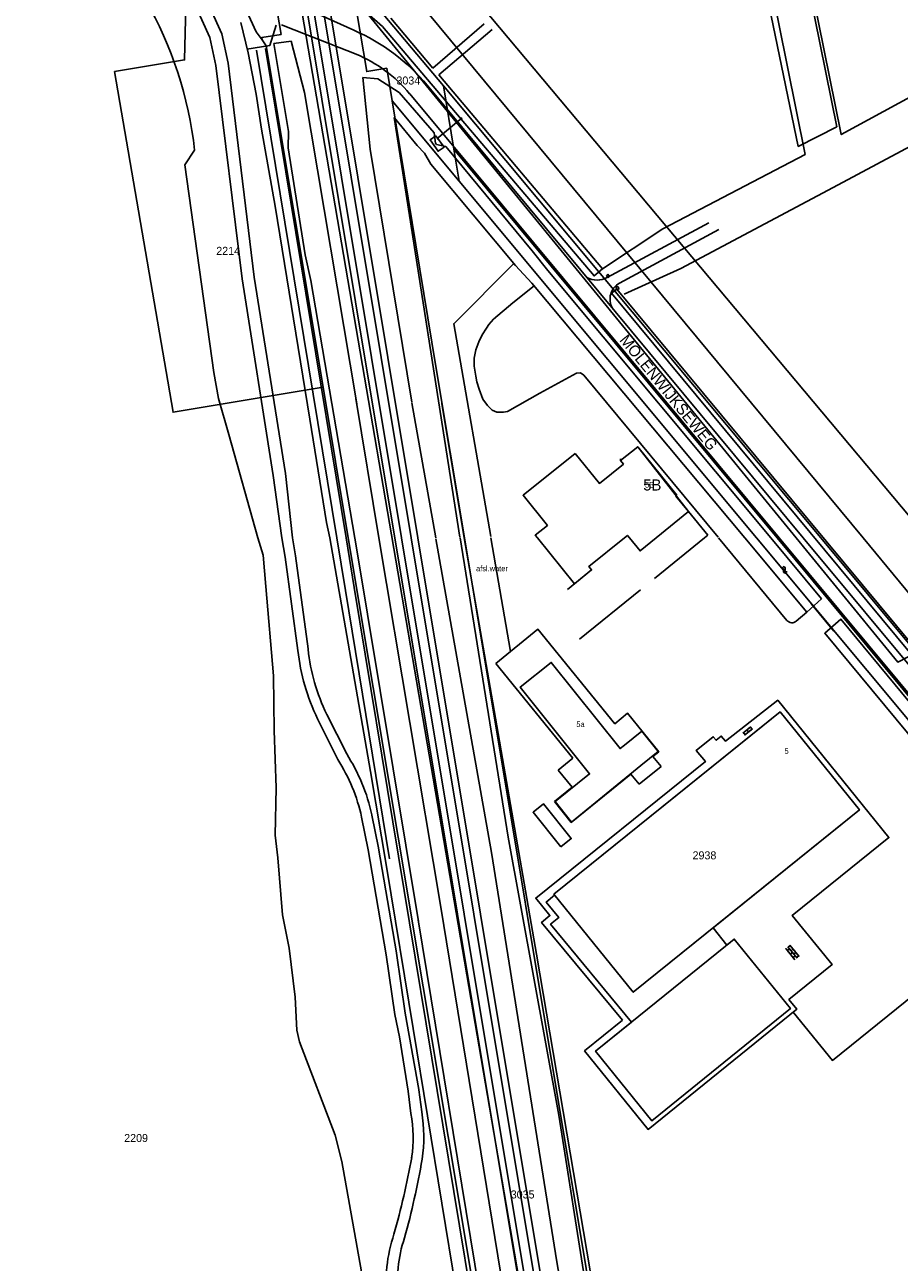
# Model space of a CAD drawing. Extents: x 148816 to 151297, y 399515 to 402500.
# Drawn here: x 149192.9 to 149389.6, y 401337.1 to 401615.4 of the extents above; entities that cross this region are included whole.
import ezdxf

# ---------------------------------------------------------------- set-up
doc = ezdxf.new("R2010")
doc.units = 0
for name, color, linetype in [('B01 Hoofdgebouw  [D] Norm', 7, 'Continuous'), ('B01 Hoofdgebouw  [T] Norm', 7, 'Continuous'), ('B01 hoofgebouw', 7, 'Continuous'), ('B02 Bijgebouw  [T] Norm', 7, 'Continuous'), ('B03 Overig opstal  [D] Norm', 7, 'Continuous'), ('G01 perceelsgrens', 7, 'Continuous'), ('G02 sectiegrens', 7, 'Continuous'), ('Q01 Spoorrail  [D] Norm', 7, 'Continuous'), ('Q21 Lichtmast  Gem', 7, 'Continuous'), ('S02 Open verharding  Norm', 7, 'Continuous'), ('S05 Water  Norm', 7, 'Continuous'), ('T04 Haag heg  [D] Gem', 7, 'Continuous'), ('T09 Insteek water  [T] Norm', 7, 'Continuous'), ('V00 Kant verharding algemeen  [D] Norm', 7, 'Continuous'), ('V00 Kant verharding algemeen  [T] Norm', 7, 'Continuous'), ('V06 Kant onverhard  [D] Norm', 7, 'Continuous'), ('V06 Kant onverhard  [T] Gem', 7, 'Continuous'), ('W10 Duiker  [T] Gem', 7, 'Continuous'), ('Z01 perceelnummer', 7, 'Continuous'), ('Z02 huisnummer', 7, 'Continuous'), ('Z02 Huisnummer  [Tekst] Norm', 7, 'Continuous'), ('Z06 straatnaam', 7, 'Continuous'), ('Z19 Overige Tekst  [Tekst] Gem', 7, 'Continuous')]:
    doc.layers.add(name, color=color, linetype=linetype)

msp = doc.modelspace()

# ---------------------------------------------------------------- linework, layer by layer
at = {"layer": 'B01 Hoofdgebouw  [D] Norm'}
msp.add_lwpolyline([(149312.08, 401419.63), (149310.21, 401418.08), (149313.05, 401414.65), (149311.18, 401413.1), (149329.39, 401391.11), (149321.31, 401384.57), (149333.95, 401368.93)], dxfattribs=at)
at = {"layer": 'B01 Hoofdgebouw  [T] Norm'}
for p, q in [((149326.93, 401517.4), (149330.77, 401520.5)), ((149330.77, 401520.5), (149339.61, 401509.59)), ((149316.69, 401519.01), (149305, 401509.57)), ((149316.69, 401519.01), (149322.17, 401512.23)), ((149326.93, 401517.4), (149326.89, 401517.74)), ((149327.58, 401516.6), (149326.93, 401517.4)), ((149327.58, 401516.6), (149322.17, 401512.23)), ((149305, 401509.57), (149310.47, 401502.8)), ((149339.61, 401509.59), (149339.38, 401509.41)), ((149339.38, 401509.41), (149342.21, 401505.91)), ((149334.91, 401500), (149342.21, 401505.91)), ((149310.47, 401502.8), (149307.75, 401500.6)), ((149307.75, 401500.6), (149308.23, 401500)), ((149328.48, 401500.57), (149327.77, 401500)), ((149328.48, 401500.57), (149328.94, 401500)), ((149308.23, 401500), (149316.57, 401489.68)), ((149327.77, 401500), (149319.78, 401493.56)), ((149328.94, 401500), (149331.3, 401497.08)), ((149331.3, 401497.08), (149334.91, 401500)), ((149315.02, 401488.42), (149320.41, 401492.78)), ((149319.78, 401493.56), (149320.41, 401492.78)), ((149316.21, 401450.42), (149298.85, 401471.73)), ((149316.21, 401450.42), (149312.92, 401447.76)), ((149335.49, 401451.9), (149334.21, 401450.86)), ((149334.21, 401450.86), (149336.05, 401448.59)), ((149312.92, 401447.76), (149316.03, 401443.9)), ((149336.05, 401448.59), (149331.09, 401444.58)), ((149315.81, 401436.01), (149329.25, 401446.86)), ((149331.09, 401444.58), (149329.25, 401446.86)), ((149316.03, 401443.9), (149312.04, 401440.68)), ((149312.04, 401440.68), (149315.81, 401436.01))]:
    msp.add_line(p, q, dxfattribs=at)
msp.add_lwpolyline([(149334.21, 401450.86), (149335.49, 401451.9), (149328.51, 401460.56), (149325.64, 401458.2), (149308.34, 401479.46), (149298.85, 401471.73)], dxfattribs=at)
at = {"layer": 'B01 hoofgebouw'}
for points in [[(149285.36, 401590.45), (149284.11, 401589.54), (149285.88, 401586.95), (149287.26, 401587.88), (149285.36, 401590.45)], [(149316.69, 401519.01), (149322.17, 401512.23), (149327.58, 401516.6), (149326.93, 401517.4), (149330.77, 401520.5), (149342.21, 401505.91), (149334.91, 401500)], [(149308.23, 401500), (149307.75, 401500.6), (149310.47, 401502.8), (149305, 401509.57), (149316.69, 401519.01)], [(149328.94, 401500), (149328.48, 401500.57), (149327.77, 401500)], [(149327.77, 401500), (149319.78, 401493.56), (149320.41, 401492.78), (149316.57, 401489.68), (149308.23, 401500)], [(149334.91, 401500), (149331.3, 401497.08), (149328.94, 401500)], [(149331.49, 401448.79), (149315.88, 401436.06), (149312.18, 401440.69), (149319.96, 401446.9), (149304.36, 401466.43), (149311.33, 401472), (149326.82, 401452.61), (149327.8, 401453.39)], [(149358.91, 401457.71), (149362.8, 401460.85), (149380.65, 401438.82), (149376.76, 401435.69)], [(149376.76, 401435.69), (149329.78, 401397.82), (149311.93, 401419.85), (149358.91, 401457.71)], [(149331.49, 401448.79), (149335.39, 401451.92), (149331.69, 401456.52), (149327.8, 401453.39)], [(149313.48, 401430.49), (149307.24, 401438.3), (149309.59, 401440.17), (149315.83, 401432.36), (149313.48, 401430.49)], [(149352.49, 401409.78), (149365.13, 401394.14), (149333.95, 401368.93), (149321.31, 401384.57), (149352.49, 401409.78)]]:
    msp.add_lwpolyline(points, dxfattribs=at)
at = {"layer": 'B02 Bijgebouw  [T] Norm'}
msp.add_lwpolyline([(149312.08, 401419.63), (149311.93, 401419.85), (149362.8, 401460.85), (149380.65, 401438.82), (149347.72, 401412.28), (149350.82, 401408.43), (149352.49, 401409.78), (149365.13, 401394.14), (149333.95, 401368.93), (149321.31, 401384.57), (149329.39, 401391.11)], dxfattribs=at)
at = {"layer": 'B03 Overig opstal  [D] Norm'}
for p, q in [((149309.59, 401440.17), (149307.24, 401438.3)), ((149315.83, 401432.36), (149309.59, 401440.17)), ((149313.48, 401430.49), (149307.24, 401438.3)), ((149315.83, 401432.36), (149313.48, 401430.49))]:
    msp.add_line(p, q, dxfattribs=at)
at = {"layer": 'G01 perceelsgrens'}
for points in [[(149345.3, 401692.6), (149366.87, 401588.02), (149375.57, 401592.45), (149354.33, 401697.29)], [(149395.94, 401500), (149268.13, 401652.47), (149345.3, 401692.6)], [(149240.37, 401657.29), (149245.06, 401629.47), (149247.76, 401629.92), (149250.56, 401613.22), (149246.22, 401612.5), (149246.29, 401611.98)], [(149229.89, 401649.9), (149228.88, 401607.49), (149213.13, 401604.86), (149226.27, 401528.26), (149260.03, 401533.89)], [(149229.89, 401649.9), (149239.04, 401626.75), (149244.99, 401613.8), (149246.29, 401611.98)], [(149268.64, 401636.12), (149381.45, 401500)], [(149275.52, 401598.26), (149274.34, 401605.62), (149269.84, 401604.87), (149267.55, 401618.58), (149272.12, 401619.34), (149271.12, 401620.59)], [(149246.29, 401611.98), (149247.24, 401610.64), (149260.03, 401533.89)], [(149287.11, 401601.66), (149371.93, 401500)], [(149290.62, 401580.24), (149275.52, 401598.26)], [(149275.52, 401598.26), (149285.39, 401538.52), (149291.8, 401500)], [(149289.44, 401587.44), (149290.62, 401580.24)], [(149290.62, 401580.24), (149357.5, 401500)], [(149260.03, 401533.89), (149265.69, 401500)], [(149265.69, 401500), (149293.8, 401331.72), (149317.93, 401186.2)], [(149291.8, 401500), (149319.17, 401335.71), (149334.93, 401240.73)], [(149357.5, 401500), (149394.81, 401455.23), (149467.2, 401368.39), (149544.17, 401275.59)], [(149371.93, 401500), (149403.99, 401461.58)], [(149381.45, 401500), (149406.03, 401470.34), (149461.62, 401500)], [(149362.8, 401460.85), (149380.65, 401438.82), (149329.78, 401397.82), (149311.93, 401419.85), (149362.8, 401460.85)]]:
    msp.add_lwpolyline(points, dxfattribs=at)
at = {"layer": 'G02 sectiegrens'}
for points in [[(149271.12, 401620.59), (149287.11, 401601.66)], [(149287.11, 401601.66), (149289.44, 401587.44)], [(149289.44, 401587.44), (149362.11, 401500)], [(149362.11, 401500), (149569.01, 401251.03), (149595.6, 401219.79)]]:
    msp.add_lwpolyline(points, dxfattribs=at)
at = {"layer": 'Q01 Spoorrail  [D] Norm'}
for p, q in [((149192.92, 402000), (149271.15, 401530.07)), ((149194.44, 402000), (149277.68, 401500)), ((149196.64, 402000), (149279.83, 401500)), ((149198.11, 402000), (149281.35, 401500)), ((149271.15, 401530.07), (149276.16, 401500)), ((149357.21, 401013.23), (149276.16, 401500)), ((149358.69, 401013.48), (149277.68, 401500)), ((149360.77, 401013.89), (149279.83, 401500)), ((149362.25, 401014.14), (149281.35, 401500))]:
    msp.add_line(p, q, dxfattribs=at)
at = {"layer": 'Q21 Lichtmast  Gem'}
for points in [[(149259.03, 401631.35), (149389.25, 401472.06), (149811.3, 401690.64), (150218.62, 401901.6), (150212.43, 402019.68), (150368.23, 402051.07), (150470.02, 401545.9), (150556.48, 401148.68)], [(149329.8, 401182.82), (149252.91, 401632.09)]]:
    msp.add_lwpolyline(points, dxfattribs=at)
at = {"layer": 'S02 Open verharding  Norm'}
for p, q in [((149354.44, 401456.11), (149356.25, 401457.53)), ((149354.93, 401455.73), (149354.56, 401456.2)), ((149354.81, 401455.64), (149356.62, 401457.06)), ((149354.86, 401456.63), (149354.95, 401456.51)), ((149355.32, 401456.04), (149355.41, 401455.92)), ((149355.34, 401456.82), (149355.71, 401456.35)), ((149355.64, 401457.25), (149355.74, 401457.13)), ((149356.11, 401456.66), (149356.2, 401456.54)), ((149356.5, 401456.97), (149356.13, 401457.44)), ((149364.16, 401407.56), (149364.04, 401407.47)), ((149364.07, 401407.68), (149366.14, 401405.11)), ((149364.94, 401407.55), (149364.47, 401407.17)), ((149364.53, 401408.06), (149366.61, 401405.49)), ((149365.09, 401408.32), (149364.63, 401407.94)), ((149364.79, 401406.79), (149364.67, 401406.69)), ((149365, 401408.43), (149367.07, 401405.87)), ((149365.57, 401406.77), (149365.1, 401406.4)), ((149365.72, 401407.54), (149365.26, 401407.16)), ((149365.42, 401406.01), (149365.3, 401405.91)), ((149365.41, 401407.93), (149365.52, 401408.02)), ((149365.73, 401405.62), (149366.2, 401406)), ((149366.35, 401406.76), (149365.88, 401406.38)), ((149366.04, 401407.15), (149366.15, 401407.24)), ((149366.98, 401405.98), (149366.51, 401405.61)), ((149366.66, 401406.37), (149366.78, 401406.47)), ((149366.05, 401405.23), (149365.93, 401405.14))]:
    msp.add_line(p, q, dxfattribs=at)
at = {"layer": 'S05 Water  Norm'}
for centre, start, end in [((149363.16, 401492.83), 337.7524, 101.6074), ((149363.51, 401493.12), 337.7524, 101.6074), ((149363.95, 401492.51), 157.7524, 281.6074), ((149364.3, 401492.8), 157.7524, 281.6074)]:
    msp.add_arc(centre, 0.425, start, end, dxfattribs=at)
at = {"layer": 'T04 Haag heg  [D] Gem'}
for p, q in [((149241.5, 401615.94), (149243.14, 401609.09)), ((149249.44, 401615.32), (149248.07, 401610.76)), ((149248.07, 401610.76), (149242.85, 401609.92)), ((149243.14, 401609.09), (149244.97, 401599.81)), ((149244.97, 401599.81), (149246.17, 401591.92)), ((149246.17, 401591.92), (149249.21, 401574.58)), ((149249.21, 401574.58), (149257.01, 401526.71)), ((149291.71, 401499.98), (149286.71, 401530.2)), ((149257.01, 401526.71), (149260.76, 401503.44)), ((149342.21, 401505.91), (149346.52, 401500.58)), ((149260.76, 401503.44), (149261.53, 401500)), ((149346.52, 401500.58), (149345.8, 401500)), ((149261.53, 401500), (149270.65, 401447.49)), ((149308, 401406.35), (149291.71, 401500)), ((149345.8, 401500), (149334.52, 401490.87)), ((149331.41, 401488.35), (149317.65, 401477.21)), ((149270.65, 401447.49), (149274.36, 401425.62)), ((149274.36, 401425.62), (149280.24, 401389.64)), ((149335.75, 401242.51), (149308, 401406.35)), ((149280.24, 401389.64), (149293.61, 401308.78))]:
    msp.add_line(p, q, dxfattribs=at)
at = {"layer": 'T09 Insteek water  [T] Norm'}
for p, q in [((149273.39, 401614.99), (149264.84, 401622.49)), ((149284.73, 401605.65), (149296.22, 401615.58)), ((149248.97, 401611.21), (149252.86, 401611.71)), ((149252.86, 401611.71), (149255.84, 401600.16)), ((149286.02, 401604.12), (149298.06, 401614.33)), ((149252.22, 401591.38), (149248.97, 401611.21)), ((149272.34, 401603.23), (149268.98, 401603.55)), ((149268.98, 401603.55), (149270.64, 401587.45)), ((149277.11, 401600.16), (149272.34, 401603.23)), ((149255.84, 401600.16), (149267.61, 401530.11)), ((149285.02, 401591.12), (149277.11, 401600.16)), ((149281.14, 401588.26), (149276.03, 401594.52)), ((149276.03, 401594.52), (149290.8, 401500.14)), ((149252.22, 401591.38), (149252.14, 401587.71)), ((149285.31, 401588.74), (149285.02, 401591.12)), ((149252.14, 401587.71), (149255.97, 401563.62)), ((149270.64, 401587.45), (149279.94, 401530.54)), ((149282.82, 401586.54), (149281.14, 401588.26)), ((149287.62, 401588.02), (149285.53, 401588.5)), ((149307.03, 401564.55), (149287.62, 401588.02)), ((149282.82, 401586.54), (149284.27, 401584.06)), ((149284.27, 401584.06), (149303.3, 401561.22)), ((149307.03, 401564.55), (149310.57, 401560.13)), ((149255.97, 401563.62), (149257.27, 401557.89)), ((149303.3, 401561.22), (149306.96, 401557.31)), ((149360.68, 401500), (149310.57, 401560.13)), ((149267.16, 401499.96), (149257.27, 401557.89)), ((149306.96, 401557.31), (149354.85, 401500)), ((149272.56, 401500), (149267.4, 401531.36)), ((149285.35, 401500), (149279.97, 401530.38)), ((149238.79, 401523.22), (149245.31, 401500)), ((149245.31, 401500), (149246.55, 401496.11)), ((149267.16, 401500), (149281.46, 401413.74)), ((149272.56, 401500), (149286.47, 401416.97)), ((149285.38, 401499.81), (149297.88, 401429.25)), ((149290.82, 401500), (149301.65, 401432.66)), ((149354.85, 401500), (149368.84, 401483.26)), ((149372.11, 401486.28), (149360.68, 401500)), ((149246.55, 401496.11), (149247.17, 401489.07)), ((149247.17, 401489.07), (149248.83, 401468.94)), ((149368.84, 401483.26), (149372.11, 401486.28)), ((149248.83, 401468.94), (149249.04, 401456.66)), ((149249.04, 401456.66), (149249.45, 401443.78)), ((149249.45, 401443.78), (149249.24, 401433.11)), ((149249.24, 401433.11), (149249.86, 401428.07)), ((149301.64, 401432.68), (149313.04, 401370.19)), ((149249.86, 401428.07), (149250.9, 401415.19)), ((149297.88, 401429.27), (149312.59, 401337.17)), ((149286.48, 401416.97), (149302.1, 401321.8)), ((149250.9, 401415.19), (149252.36, 401407.74)), ((149281.4, 401414.08), (149296.71, 401320.91)), ((149252.36, 401407.74), (149253.71, 401396.71)), ((149253.71, 401396.71), (149254.1, 401389.32)), ((149254.1, 401389.32), (149254.69, 401386.67)), ((149254.69, 401386.67), (149262.7, 401365.64)), ((149313.04, 401370.19), (149324.33, 401298.33)), ((149262.7, 401365.64), (149264.26, 401359.76)), ((149264.26, 401359.76), (149270.7, 401323.39)), ((149312.59, 401337.15), (149328.21, 401249.87))]:
    msp.add_line(p, q, dxfattribs=at)
for points in [[(149334.88, 401752.92), (149368.41, 401586.24), (149336.43, 401569.48), (149322.86, 401560.5)], [(149424.12, 401616.59), (149376.55, 401590.69), (149344.12, 401750.85)], [(149327.74, 401554.84), (149340.48, 401560.6), (149374.7, 401578.8), (149500.28, 401645.99)], [(149286.02, 401604.12), (149322.86, 401560.5), (149320.95, 401558.91), (149273.39, 401614.99)], [(149275.28, 401616.85), (149284.73, 401605.65)], [(149228.9, 401583.93), (149231.13, 401587.2)], [(149238.79, 401523.22), (149236.49, 401531.31), (149235.48, 401537.18), (149228.9, 401583.93)], [(149412.52, 401451.86), (149326.06, 401555.96), (149324.9, 401555), (149411.32, 401450.91)]]:
    msp.add_lwpolyline(points, dxfattribs=at)
msp.add_lwpolyline([(149419.53, 401429.58), (149415.5, 401427.14), (149372.84, 401478.55), (149376.49, 401481.71)], close=True, dxfattribs=at)
msp.add_arc((149144.4, 401577.51), 87.26, 6.37, 29.8363, dxfattribs=at)
at = {"layer": 'V00 Kant verharding algemeen  [D] Norm'}
msp.add_lwpolyline([(149327.36, 401391.52), (149309.16, 401413.51), (149311.02, 401415.05), (149307.85, 401419), (149345.99, 401449.68), (149343.95, 401452.21), (149347.77, 401455.28), (149348.39, 401454.5), (149349.56, 401455.44), (149350.5, 401454.28), (149362.26, 401463.5), (149387.27, 401432.6), (149365.55, 401415.1), (149374.5, 401404.03), (149364.78, 401396.17), (149366.54, 401393.99), (149333.1, 401366.96), (149318.82, 401384.62)], close=True, dxfattribs=at)
at = {"layer": 'V00 Kant verharding algemeen  [T] Norm'}
for p, q in [((149266.96, 401614.15), (149252.62, 401620.6)), ((149267.48, 401608.76), (149253.49, 401614.27)), ((149368.01, 401500), (149283.43, 401601.78)), ((149362.56, 401500), (149279.49, 401599.89)), ((149285.53, 401588.5), (149285.31, 401588.74)), ((149323.73, 401559.03), (149324.05, 401559.3)), ((149324.13, 401558.51), (149323.73, 401559.03)), ((149324.05, 401559.3), (149324.45, 401558.78)), ((149324.45, 401558.78), (149324.13, 401558.51)), ((149325.86, 401556.32), (149326.18, 401556.59)), ((149326.26, 401555.8), (149325.86, 401556.32)), ((149326.18, 401556.59), (149326.58, 401556.07)), ((149326.58, 401556.07), (149326.26, 401555.8)), ((149297.77, 401500), (149302.2, 401474.46)), ((149348.96, 401500), (149364.33, 401481.45)), ((149419, 401432.13), (149362.56, 401500)), ((149421.91, 401435.14), (149368.01, 401500)), ((149366.44, 401481.26), (149368.84, 401483.26)), ((149268.68, 401437.2), (149270.16, 401429.82)), ((149271.01, 401437.66), (149272.49, 401430.28)), ((149270.16, 401429.82), (149274.17, 401406.26)), ((149272.5, 401430.22), (149276.51, 401406.66)), ((149274.17, 401406.26), (149276.12, 401392.8)), ((149276.52, 401406.6), (149278.47, 401393.14)), ((149276.12, 401392.8), (149277.2, 401387.75)), ((149278.47, 401393.14), (149281.54, 401375.94)), ((149277.2, 401387.75), (149279.15, 401375.56)), ((149279.15, 401375.56), (149279.78, 401370.58)), ((149281.55, 401375.86), (149282.19, 401370.89))]:
    msp.add_line(p, q, dxfattribs=at)
for points in [[(149216.8, 401649.74), (149219.2, 401651.16), (149223.43, 401643.89), (149237.23, 401613.38), (149238.66, 401606.73), (149244.55, 401558.64), (149251.54, 401514.5), (149253.1, 401500)], [(149216.8, 401649.74), (149220.95, 401642.61), (149234.56, 401612.5), (149235.91, 401606.27), (149241.79, 401558.25), (149248.79, 401514.04), (149250.74, 401500)], [(149250.7, 401615.4), (149253.49, 401614.27)], [(149297.71, 401500.31), (149289.41, 401548.16), (149302.92, 401561.68)], [(149307.46, 401556.71), (149302.7, 401552.86), (149298.38, 401549.21), (149297.31, 401548.02), (149296.77, 401547.18), (149295.76, 401545.69), (149295.02, 401544.07), (149294.35, 401542.27), (149293.99, 401540.44), (149293.96, 401538.61), (149294.34, 401536.33), (149294.57, 401535.08), (149295.15, 401533.46), (149295.98, 401531.2), (149296.97, 401529.78), (149298.08, 401528.71), (149299.07, 401528.27), (149300.59, 401528.29), (149301.48, 401528.42), (149308.73, 401532.54), (149317.02, 401537.07), (149317.88, 401537.12), (149318.67, 401536.56), (149348.85, 401500.13)]]:
    msp.add_lwpolyline(points, dxfattribs=at)
for centre, radius, start, end in [((149249.17, 401573.31), 44.54, 39.7225, 66.4598), ((149255.43, 401579.89), 31.28, 39.748, 67.3533), ((149365.48, 401482.41), 1.5, 219.6301, 309.8769), ((149248.95, 401365.1), 31.31, 351.7565, 10.0718), ((149249.33, 401365.21), 33.35, 351.4837, 9.799), ((149087.14, 401396.1), 196.04, 344.4027, 349.5716), ((149084.24, 401395.28), 201.14, 344.809, 349.9779), ((149306.22, 401333.01), 31.99, 161.0794, 187.8596), ((149306.22, 401333.01), 29.47, 161.0794, 187.8596)]:
    msp.add_arc(centre, radius, start, end, dxfattribs=at)
at = {"layer": 'V06 Kant onverhard  [D] Norm'}
for points in [[(149245.05, 401609.7), (149263.11, 401500)], [(149247.09, 401610.04), (149265.2, 401500)], [(149263.11, 401500), (149265.06, 401488.18)], [(149265.2, 401500), (149267.04, 401488.81)], [(149265.06, 401488.18), (149274.99, 401427.82)], [(149267.04, 401488.81), (149316.86, 401186.71)], [(149409.56, 401410.69), (149374.56, 401382.48), (149365.76, 401393.36)]]:
    msp.add_lwpolyline(points, dxfattribs=at)
at = {"layer": 'V06 Kant onverhard  [T] Gem'}
for p, q in [((149323.93, 401558.56), (149346.76, 401570.83)), ((149349.03, 401569.33), (149326.67, 401557.25)), ((149250.74, 401500), (149251.48, 401495.63)), ((149253.1, 401500), (149253.79, 401495.95)), ((149251.48, 401495.63), (149254.34, 401474.7)), ((149253.79, 401495.95), (149256.66, 401475.02)), ((149258.78, 401459.29), (149263.32, 401450.14)), ((149260.84, 401460.31), (149265.33, 401451.42))]:
    msp.add_line(p, q, dxfattribs=at)
for centre, radius, start, end in [((149321.62, 401562.93), 4.94, 242.4635, 297.7862), ((149328.58, 401553.7), 4.03, 118.2362, 210.0905), ((149300.8, 401479.75), 46.73, 186.1957, 205.9572), ((149300.8, 401479.75), 44.43, 186.1957, 205.9572), ((149229.31, 401428.47), 42.7, 12.493, 32.5039), ((149229.31, 401428.47), 40.33, 12.493, 32.5039)]:
    msp.add_arc(centre, radius, start, end, dxfattribs=at)
at = {"layer": 'W10 Duiker  [T] Gem'}
for p, q in [((149291.29, 401594.48), (149285.63, 401589.76)), ((149369.89, 401485.1), (149374.87, 401479.03))]:
    msp.add_line(p, q, dxfattribs=at)

# ---------------------------------------------------------------- texts
at = {"layer": 'Z01 perceelnummer'}
for s, p in [('3034', (149276.51, 401601.96)), ('2214', (149235.99, 401563.65)), ('2938', (149343.11, 401427.7)), ('2209', (149215.28, 401364.13)), ('3035', (149302.22, 401351.44))]:
    msp.add_text(s, height=1.8, dxfattribs=at).set_placement(p)
at = {"layer": 'Z02 huisnummer'}
msp.add_text('5B', height=2.5, dxfattribs=at).set_placement((149332.01, 401510.65))
at = {"layer": 'Z02 Huisnummer  [Tekst] Norm'}
for s, p in [('5B', (149332.42, 401511.28)), ('5a', (149316.98, 401457.46)), ('5', (149363.8, 401451.43))]:
    msp.add_text(s, height=1.25, dxfattribs=at).set_placement(p)
at = {"layer": 'Z06 straatnaam'}
msp.add_text('MOLENWIJKSEWEG', height=2.5, rotation=309.2773, dxfattribs=at).set_placement((149326.55, 401544.41))
at = {"layer": 'Z19 Overige Tekst  [Tekst] Gem'}
msp.add_text('afsl.water', height=1.25, dxfattribs=at).set_placement((149294.42, 401492.49))

doc.saveas('drawing.dxf')
